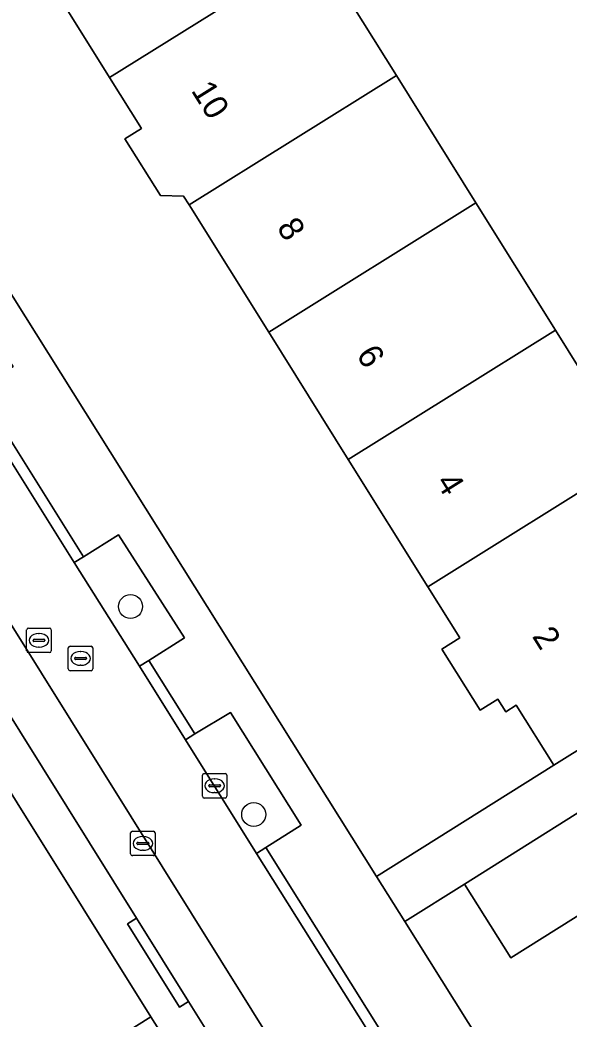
# Model space of a CAD drawing. Extents: x 159352 to 160617, y 385888 to 387323.
# Drawn here: x 159766.78 to 159789.16, y 386145.65 to 386186.39 of the extents above; entities that cross this region are included whole.
import ezdxf

# ---------------------------------------------------------------- set-up
doc = ezdxf.new("R2010")
doc.units = 0
for name, color, linetype in [('IMGEO_Boom', 7, 'Continuous'), ('IMGEO_Erf', 7, 'Continuous'), ('IMGEO_Groenvoorziening', 7, 'Continuous'), ('IMGEO_Kolk', 7, 'Continuous'), ('IMGEO_Pand', 7, 'Continuous'), ('IMGEO_Pand_nummerreeks', 7, 'Continuous'), ('IMGEO_Parkeervlak_open', 7, 'Continuous'), ('IMGEO_Rijbaan_lokaal_open', 7, 'Continuous'), ('IMGEO_Rioolput', 7, 'Continuous'), ('IMGEO_Voetpad_open', 7, 'Continuous')]:
    doc.layers.add(name, color=color, linetype=linetype)

msp = doc.modelspace()

# ---------------------------------------------------------------- linework, layer by layer
at = {"layer": 'IMGEO_Boom'}
for centre in [(159771.288, 386162.469), (159776.31, 386153.988)]:
    msp.add_circle(centre, 0.489, dxfattribs=at)
at = {"layer": 'IMGEO_Erf'}
for points in [[(159762.567, 386215.059), (159765.736, 386209.983), (159766.213, 386210.282), (159767.73, 386207.852), (159765.143, 386206.231), (159766.868, 386203.467), (159769.19, 386204.918), (159772.432, 386199.725), (159773.913, 386197.353), (159771.593, 386195.898), (159773.352, 386193.08), (159774.728, 386190.876), (159777.016, 386192.312), (159778.884, 386189.318), (159782.126, 386184.126), (159785.367, 386178.932), (159788.609, 386173.739), (159791.851, 386168.545)], [(159745.213, 386209.036), (159781.317, 386151.464), (159788.543, 386155.995), (159787.012, 386158.446), (159786.588, 386158.181), (159786.265, 386158.698), (159785.544, 386158.248), (159783.978, 386160.736), (159784.708, 386161.192), (159783.411, 386163.268), (159780.167, 386168.46), (159776.924, 386173.652), (159773.68, 386178.845), (159773.454, 386179.207), (159772.507, 386179.227), (159771.059, 386181.545), (159771.731, 386181.965), (159770.437, 386184.037), (159767.194, 386189.229)], [(159765.891, 386141.835), (159772.114, 386145.744), (159736.577, 386202.635), (159733.614, 386203.294), (159731.071, 386201.577), (159714.574, 386191.233), (159711.363, 386189.221), (159716.018, 386181.79), (159719.157, 386183.716), (159720.439, 386181.626), (159721.721, 386179.537), (159718.582, 386177.611), (159722.427, 386170.969), (159725.189, 386172.667), (159726.296, 386170.867), (159729.487, 386165.678), (159732.679, 386160.486), (159735.84, 386155.345), (159733.077, 386153.646), (159739.919, 386142.917)]]:
    msp.add_lwpolyline(points, dxfattribs=at)
msp.add_lwpolyline([(159833.271, 386181.437), (159824.924, 386176.057), (159826.859, 386173.057), (159825.055, 386171.893), (159822.993, 386170.563), (159821.058, 386173.563), (159814.163, 386169.557), (159816.04, 386166.644), (159814.526, 386165.669), (159809.39, 386162.36), (159804.249, 386159.047), (159799.984, 386156.3), (159798.107, 386159.213), (159795.764, 386157.98), (159797.654, 386154.974), (159793.866, 386152.593), (159786.792, 386148.147), (159784.903, 386151.153), (159782.471, 386149.624), (159797.259, 386126.043), (159846.619, 386157.053), (159847.175, 386159.869)], close=True, dxfattribs=at)
at = {"layer": 'IMGEO_Groenvoorziening'}
for points in [[(159768.984, 386164.269), (159771.654, 386160.035), (159772.036, 386160.268), (159773.487, 386161.187), (159770.798, 386165.398), (159769.365, 386164.495)], [(159773.531, 386157.033), (159776.428, 386152.399), (159776.804, 386152.637), (159778.251, 386153.56), (159775.363, 386158.15), (159773.911, 386157.271)]]:
    msp.add_lwpolyline(points, close=True, dxfattribs=at)
at = {"layer": 'IMGEO_Kolk'}
for p, q in [((159774.217, 386154.734), (159774.217, 386155.586)), ((159774.292, 386155.66), (159775.144, 386155.66)), ((159774.705, 386155.44), (159774.73, 386155.44)), ((159775.218, 386155.586), (159775.218, 386154.734)), ((159774.476, 386155.154), (159774.476, 386155.166)), ((159774.914, 386155.117), (159774.516, 386155.117)), ((159774.519, 386155.203), (159774.917, 386155.203)), ((159774.96, 386155.166), (159774.96, 386155.154)), ((159775.144, 386154.66), (159774.292, 386154.66)), ((159774.728, 386154.88), (159774.703, 386154.88)), ((159771.291, 386152.384), (159771.291, 386153.236)), ((159771.366, 386153.31), (159772.218, 386153.31)), ((159771.779, 386153.09), (159771.804, 386153.09)), ((159772.292, 386153.236), (159772.292, 386152.384)), ((159771.55, 386152.804), (159771.55, 386152.816)), ((159771.988, 386152.767), (159771.59, 386152.767)), ((159771.593, 386152.853), (159771.991, 386152.853)), ((159772.034, 386152.816), (159772.034, 386152.804)), ((159772.218, 386152.31), (159771.366, 386152.31)), ((159771.802, 386152.53), (159771.777, 386152.53))]:
    msp.add_line(p, q, dxfattribs=at)
for points in [[(159774.217, 386154.734), (159774.217, 386155.586)], [(159774.292, 386155.66), (159775.144, 386155.66)], [(159775.218, 386155.586), (159775.218, 386154.734)], [(159775.144, 386154.66), (159774.292, 386154.66)], [(159771.291, 386152.384), (159771.291, 386153.236)], [(159771.366, 386153.31), (159772.218, 386153.31)], [(159772.292, 386153.236), (159772.292, 386152.384)], [(159772.218, 386152.31), (159771.366, 386152.31)]]:
    msp.add_lwpolyline(points, dxfattribs=at)
for centre, radius, start, end in [((159774.294, 386155.584), 0.0765, 91.552, 178.448), ((159774.294, 386155.584), 0.0765, 91.552, 178.448), ((159775.142, 386155.584), 0.0765, 1.552, 88.448), ((159775.142, 386155.584), 0.0765, 1.552, 88.448), ((159774.516, 386155.163), 0.0403, 85.8775, 175.7526), ((159774.513, 386155.153), 0.0366, 178.938, 274.7102), ((159774.917, 386155.16), 0.043, 264.8664, 352.4533), ((159774.921, 386155.165), 0.0386, 1.7309, 96.639), ((159774.294, 386154.736), 0.0765, 181.552, 268.448), ((159774.294, 386154.736), 0.0765, 181.552, 268.448), ((159775.142, 386154.736), 0.0765, 271.552, 358.448), ((159775.142, 386154.736), 0.0765, 271.552, 358.448), ((159771.368, 386153.234), 0.0765, 91.552, 178.448), ((159771.368, 386153.234), 0.0765, 91.552, 178.448), ((159772.216, 386153.234), 0.0765, 1.552, 88.448), ((159772.216, 386153.234), 0.0765, 1.552, 88.448), ((159771.59, 386152.813), 0.0403, 85.8775, 175.7526), ((159771.587, 386152.803), 0.0366, 178.938, 274.7102), ((159771.991, 386152.81), 0.043, 264.8664, 352.4533), ((159771.995, 386152.815), 0.0386, 1.7309, 96.639), ((159771.368, 386152.386), 0.0765, 181.552, 268.448), ((159771.368, 386152.386), 0.0765, 181.552, 268.448), ((159772.216, 386152.386), 0.0765, 271.552, 358.448), ((159772.216, 386152.386), 0.0765, 271.552, 358.448)]:
    msp.add_arc(centre, radius, start, end, dxfattribs=at)
for centre, major_axis, ratio, start_param, end_param in [((159774.704, 386155.16), (-0.387, 0.002), 0.722429, 4.712389, 7.853982), ((159774.729, 386155.16), (-0.39, 0.002), 0.717154, 1.570796, 4.712389), ((159771.778, 386152.81), (-0.387, 0.002), 0.722429, 4.712389, 7.853982), ((159771.803, 386152.81), (-0.39, 0.002), 0.717154, 1.570796, 4.712389)]:
    msp.add_ellipse(centre, major_axis=major_axis, ratio=ratio, start_param=start_param, end_param=end_param, dxfattribs=at)
at = {"layer": 'IMGEO_Pand'}
for points in [[(159767.194, 386189.229), (159770.437, 386184.037), (159778.884, 386189.318), (159777.016, 386192.312), (159774.728, 386190.876), (159773.352, 386193.08)], [(159782.126, 386184.126), (159778.884, 386189.318), (159770.437, 386184.037), (159771.731, 386181.965), (159771.059, 386181.545), (159772.507, 386179.227), (159773.454, 386179.207), (159773.68, 386178.845)], [(159785.367, 386178.932), (159782.126, 386184.126), (159773.68, 386178.845), (159776.924, 386173.652)], [(159788.609, 386173.739), (159785.367, 386178.932), (159776.924, 386173.652), (159780.167, 386168.46)], [(159791.851, 386168.545), (159788.609, 386173.739), (159780.167, 386168.46), (159783.411, 386163.268)], [(159787.012, 386158.446), (159788.543, 386155.995), (159796.821, 386161.165), (159792.11, 386168.707), (159791.851, 386168.545), (159783.411, 386163.268), (159784.708, 386161.192), (159783.978, 386160.736), (159785.544, 386158.248), (159786.265, 386158.698), (159786.588, 386158.181)], [(159791.981, 386155.602), (159784.903, 386151.153), (159786.792, 386148.147), (159793.866, 386152.593)]]:
    msp.add_lwpolyline(points, close=True, dxfattribs=at)
at = {"layer": 'IMGEO_Parkeervlak_open'}
for points in [[(159788.47, 386126.403), (159741.92, 386200.989)], [(159741.852, 386197.34), (159771.528, 386149.758)], [(159771.528, 386149.758), (159773.657, 386146.357)], [(159773.657, 386146.357), (159785.129, 386127.992)]]:
    msp.add_lwpolyline(points, dxfattribs=at)
at = {"layer": 'IMGEO_Rijbaan_lokaal_open'}
msp.add_lwpolyline([(159747.945, 386197.778), (159744.763, 386202.873), (159744.31, 386203.581), (159741.463, 386201.705), (159741.92, 386200.989), (159788.47, 386126.403), (159788.572, 386126.24), (159791.629, 386128.131), (159784.367, 386139.74), (159782.945, 386141.957), (159781.25, 386144.716), (159776.428, 386152.399), (159773.531, 386157.033), (159771.654, 386160.035), (159768.984, 386164.269), (159764.702, 386171.113), (159762.065, 386175.311), (159758.308, 386181.306), (159755.937, 386185.075), (159751.368, 386192.352), (159749.848, 386194.818)], close=True, dxfattribs=at)
at = {"layer": 'IMGEO_Rioolput'}
for p, q in [((159767.129, 386161.591), (159767.981, 386161.591)), ((159767.054, 386160.665), (159767.054, 386161.517)), ((159767.542, 386161.371), (159767.567, 386161.371)), ((159768.055, 386161.517), (159768.055, 386160.665)), ((159767.313, 386161.085), (159767.313, 386161.097)), ((159767.751, 386161.048), (159767.353, 386161.048)), ((159767.356, 386161.134), (159767.754, 386161.134)), ((159767.565, 386160.811), (159767.54, 386160.811)), ((159767.797, 386161.097), (159767.797, 386161.085)), ((159768.752, 386159.927), (159768.752, 386160.779)), ((159768.827, 386160.853), (159769.679, 386160.853)), ((159769.753, 386160.779), (159769.753, 386159.927)), ((159767.981, 386160.591), (159767.129, 386160.591)), ((159769.011, 386160.347), (159769.011, 386160.359)), ((159769.054, 386160.396), (159769.452, 386160.396)), ((159769.24, 386160.633), (159769.265, 386160.633)), ((159769.495, 386160.359), (159769.495, 386160.347)), ((159769.449, 386160.31), (159769.051, 386160.31)), ((159769.263, 386160.073), (159769.238, 386160.073)), ((159769.679, 386159.853), (159768.827, 386159.853))]:
    msp.add_line(p, q, dxfattribs=at)
for points in [[(159767.129, 386161.591), (159767.981, 386161.591)], [(159767.054, 386160.665), (159767.054, 386161.517)], [(159768.055, 386161.517), (159768.055, 386160.665)], [(159768.752, 386159.927), (159768.752, 386160.779)], [(159768.827, 386160.853), (159769.679, 386160.853)], [(159769.753, 386160.779), (159769.753, 386159.927)], [(159767.981, 386160.591), (159767.129, 386160.591)], [(159769.679, 386159.853), (159768.827, 386159.853)]]:
    msp.add_lwpolyline(points, dxfattribs=at)
for centre, radius, start, end in [((159767.131, 386161.515), 0.0765, 91.552, 178.448), ((159767.131, 386161.515), 0.0765, 91.552, 178.448), ((159767.979, 386161.515), 0.0765, 1.552, 88.448), ((159767.979, 386161.515), 0.0765, 1.552, 88.448), ((159767.353, 386161.094), 0.0403, 85.8775, 175.7526), ((159767.35, 386161.084), 0.0366, 178.938, 274.7102), ((159767.754, 386161.091), 0.043, 264.8664, 352.4533), ((159767.758, 386161.096), 0.0386, 1.7309, 96.639), ((159768.829, 386160.777), 0.0765, 91.552, 178.448), ((159768.829, 386160.777), 0.0765, 91.552, 178.448), ((159769.677, 386160.777), 0.0765, 1.552, 88.448), ((159769.677, 386160.777), 0.0765, 1.552, 88.448), ((159767.131, 386160.667), 0.0765, 181.552, 268.448), ((159767.131, 386160.667), 0.0765, 181.552, 268.448), ((159767.979, 386160.667), 0.0765, 271.552, 358.448), ((159767.979, 386160.667), 0.0765, 271.552, 358.448), ((159769.051, 386160.356), 0.0403, 85.8775, 175.7526), ((159769.048, 386160.346), 0.0366, 178.938, 274.7102), ((159769.452, 386160.353), 0.043, 264.8664, 352.4533), ((159769.456, 386160.358), 0.0386, 1.7309, 96.639), ((159768.829, 386159.929), 0.0765, 181.552, 268.448), ((159768.829, 386159.929), 0.0765, 181.552, 268.448), ((159769.677, 386159.929), 0.0765, 271.552, 358.448), ((159769.677, 386159.929), 0.0765, 271.552, 358.448)]:
    msp.add_arc(centre, radius, start, end, dxfattribs=at)
for centre, major_axis, ratio, start_param, end_param in [((159767.541, 386161.091), (-0.387, 0.002), 0.722429, 4.712389, 7.853982), ((159767.566, 386161.091), (-0.39, 0.002), 0.717154, 1.570796, 4.712389), ((159769.239, 386160.353), (-0.387, 0.002), 0.722429, 4.712389, 7.853982), ((159769.264, 386160.353), (-0.39, 0.002), 0.717154, 1.570796, 4.712389)]:
    msp.add_ellipse(centre, major_axis=major_axis, ratio=ratio, start_param=start_param, end_param=end_param, dxfattribs=at)
at = {"layer": 'IMGEO_Voetpad_open'}
for points in [[(159794.601, 386124.356), (159797.259, 386126.043), (159782.471, 386149.624), (159781.317, 386151.464), (159745.213, 386209.036)], [(159737.967, 386205.8), (159733.614, 386203.294), (159736.577, 386202.635), (159772.114, 386145.744), (159773.047, 386144.253), (159779.029, 386134.648), (159782.701, 386128.77), (159787.187, 386121.946), (159786.376, 386119.338), (159790.69, 386121.981)], [(159785.129, 386127.992), (159773.657, 386146.357), (159773.281, 386146.127), (159771.159, 386149.531), (159771.528, 386149.758), (159741.852, 386197.34)], [(159751.738, 386192.588), (159756.306, 386185.316), (159757.74, 386186.211), (159760.106, 386182.426), (159758.678, 386181.532), (159762.434, 386175.553), (159763.867, 386176.445), (159766.509, 386172.237), (159765.08, 386171.349), (159769.365, 386164.495), (159770.798, 386165.398), (159773.487, 386161.187), (159772.036, 386160.268), (159773.911, 386157.271), (159775.363, 386158.15), (159778.251, 386153.56), (159776.804, 386152.637), (159781.62, 386144.957)], [(159796.821, 386161.165), (159788.543, 386155.995), (159781.317, 386151.464), (159782.471, 386149.624), (159784.903, 386151.153), (159791.981, 386155.602)], [(159773.047, 386144.253), (159772.114, 386145.744), (159765.891, 386141.835)]]:
    msp.add_lwpolyline(points, dxfattribs=at)
for points in [[(159769.365, 386164.495), (159765.08, 386171.349), (159764.702, 386171.113), (159768.984, 386164.269)], [(159771.654, 386160.035), (159773.531, 386157.033), (159773.911, 386157.271), (159772.036, 386160.268)], [(159776.804, 386152.637), (159776.428, 386152.399), (159781.25, 386144.716), (159781.62, 386144.957)], [(159771.528, 386149.758), (159771.159, 386149.531), (159773.281, 386146.127), (159773.657, 386146.357)]]:
    msp.add_lwpolyline(points, close=True, dxfattribs=at)

# ---------------------------------------------------------------- texts
at = {"layer": 'IMGEO_Pand_nummerreeks'}
for s, rotation, p in [('10', 301.9938, (159773.736, 386183.512)), ('8', 301.9914, (159777.225, 386177.927)), ('6', 301.9914, (159780.468, 386172.736)), ('4', 301.9914, (159783.712, 386167.541)), ('2', 301.9861, (159787.638, 386161.257))]:
    msp.add_text(s, height=1, rotation=rotation, dxfattribs=at).set_placement(p)

doc.saveas('drawing.dxf')
